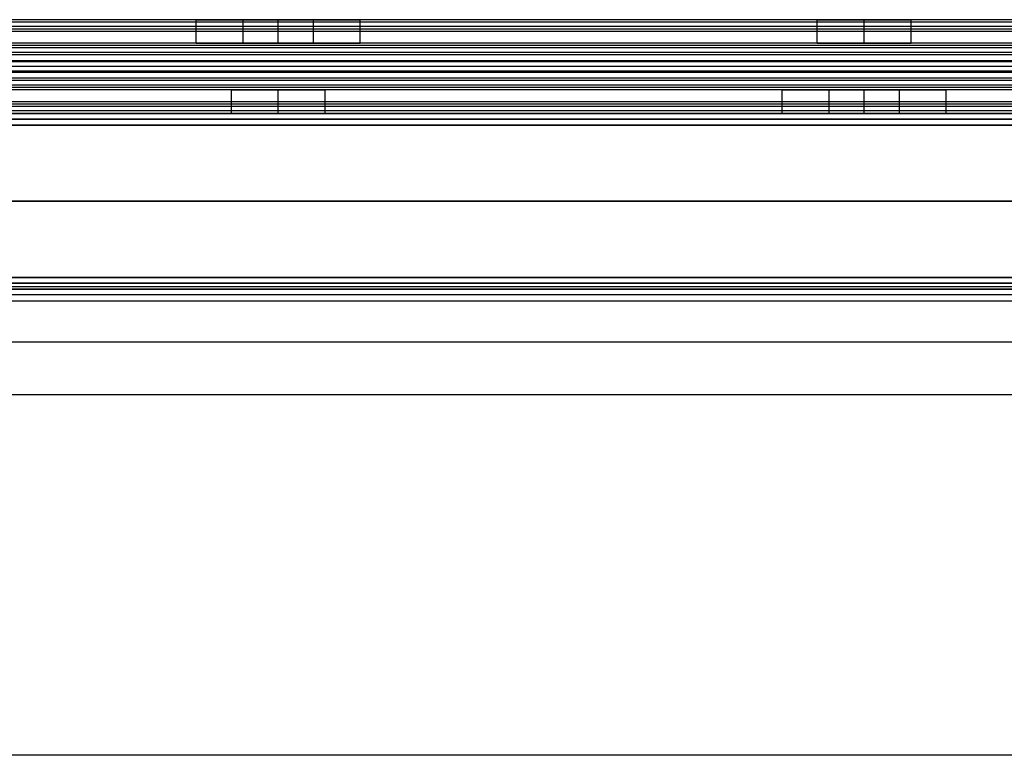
# Model space of a CAD drawing. Header units: millimetres. Extents: x -646 to 654, y -203 to 198.
# Tile 478 of 656: x -243 to -159, y 95 to 157. Entities that reach past the tile are written whole.
import ezdxf

# ---------------------------------------------------------------- set-up
doc = ezdxf.new("R2010")
doc.units = ezdxf.units.MM
doc.layers.add('Default', color=7, linetype='Continuous', true_color=0x000000)

msp = doc.modelspace()

# ---------------------------------------------------------------- linework, layer by layer
at = {"layer": 'Default'}
for p, q in [((-645.384, 149.34, 1170.822), (652.616, 149.34, 1170.822)), ((652.616, 149.34, 772.822), (-645.384, 149.34, 772.822)), ((652.616, 149.34, 971.822), (-645.384, 149.34, 971.822)), ((652.616, 134.34, 772.822), (-645.384, 134.34, 772.822)), ((-645.384, 134.34, 1170.822), (652.616, 134.34, 1170.822)), ((652.616, 134.34, 971.822), (-645.384, 134.34, 971.822)), ((652.616, 133.84, 885.322), (-645.384, 133.84, 885.322)), ((-265.935, 134.34, 880.822), (-78.834, 134.34, 880.822)), ((-636.384, 129.84, 780.822), (-1.884, 129.84, 780.822)), ((-636.384, 129.84, 873.822), (-1.884, 129.84, 873.822))]:
    msp.add_line(p, q, dxfattribs=at)
for points in [[(628.616, 157.34, 1076.214), (3.616, 157.34, 1076.214), (-621.384, 157.34, 1076.214)], [(628.616, 157.34, 1089.822), (3.616, 157.34, 1089.822), (-621.384, 157.34, 1089.822)], [(628.616, 157.129, 1090.717), (3.616, 157.129, 1090.717), (-621.384, 157.129, 1090.717)], [(-228.304, 157.34, 1083.018), (-247.884, 157.34, 1083.018), (-267.465, 157.34, 1083.018)], [(-228.384, 155.34, 1082.214), (-228.384, 156.34, 1082.214), (-228.384, 157.34, 1082.214)], [(-218.384, 157.34, 1086.214), (-221.384, 157.34, 1086.214), (-224.384, 157.34, 1086.214)], [(-224.384, 157.34, 1078.214), (-221.384, 157.34, 1078.214), (-218.384, 157.34, 1078.214)], [(-224.384, 155.34, 1086.214), (-224.384, 156.34, 1086.214), (-224.384, 157.34, 1086.214)], [(-224.384, 155.34, 1078.214), (-224.384, 156.34, 1078.214), (-224.384, 157.34, 1078.214)], [(-221.384, 155.34, 1086.214), (-221.384, 156.34, 1086.214), (-221.384, 157.34, 1086.214)], [(-221.384, 155.34, 1078.214), (-221.384, 156.34, 1078.214), (-221.384, 157.34, 1078.214)], [(-218.384, 155.34, 1086.214), (-218.384, 156.34, 1086.214), (-218.384, 157.34, 1086.214)], [(-218.384, 155.34, 1078.214), (-218.384, 156.34, 1078.214), (-218.384, 157.34, 1078.214)], [(-175.304, 157.34, 1083.018), (-194.884, 157.34, 1083.018), (-214.465, 157.34, 1083.018)], [(-214.384, 155.34, 1082.214), (-214.384, 156.34, 1082.214), (-214.384, 157.34, 1082.214)], [(-175.384, 155.34, 1082.214), (-175.384, 156.34, 1082.214), (-175.384, 157.34, 1082.214)], [(-171.384, 155.34, 1086.214), (-171.384, 156.34, 1086.214), (-171.384, 157.34, 1086.214)], [(-171.384, 155.34, 1078.214), (-171.384, 156.34, 1078.214), (-171.384, 157.34, 1078.214)], [(-128.304, 157.34, 1083.018), (-147.884, 157.34, 1083.018), (-167.465, 157.34, 1083.018)], [(-167.384, 155.34, 1082.214), (-167.384, 156.34, 1082.214), (-167.384, 157.34, 1082.214)], [(628.616, 156.755, 1074.8), (3.616, 156.755, 1074.8), (-621.384, 156.755, 1074.8)], [(628.616, 156.54, 1091.422), (3.616, 156.54, 1091.422), (-621.384, 156.54, 1091.422)], [(628.616, 156.34, 1120.822), (3.616, 156.34, 1120.822), (-621.384, 156.34, 1120.822)], [(628.616, 156.34, 1118.822), (3.616, 156.34, 1118.822), (-621.384, 156.34, 1118.822)], [(628.616, 156.34, 1119.822), (3.616, 156.34, 1119.822), (-621.384, 156.34, 1119.822)], [(628.616, 155.34, 1074.214), (3.616, 155.34, 1074.214), (-621.384, 155.34, 1074.214)], [(628.616, 155.34, 1076.214), (3.616, 155.34, 1076.214), (-621.384, 155.34, 1076.214)], [(628.616, 155.34, 1089.714), (3.616, 155.34, 1089.714), (-621.384, 155.34, 1089.714)], [(628.616, 155.34, 1101.322), (3.616, 155.34, 1101.322), (-621.384, 155.34, 1101.322)], [(628.616, 155.34, 1093.822), (3.616, 155.34, 1093.822), (-621.384, 155.34, 1093.822)], [(628.616, 155.34, 1097.572), (3.616, 155.34, 1097.572), (-621.384, 155.34, 1097.572)], [(628.616, 155.129, 1102.217), (3.616, 155.129, 1102.217), (-621.384, 155.129, 1102.217)], [(628.616, 154.94, 1092.622), (3.616, 154.94, 1092.622), (-621.384, 154.94, 1092.622)], [(-228.314, 155.34, 1082.964), (-247.884, 155.34, 1082.964), (-267.454, 155.34, 1082.964)], [(-224.384, 155.34, 1086.214), (-221.384, 155.34, 1086.214), (-218.384, 155.34, 1086.214)], [(-218.384, 155.34, 1078.214), (-221.384, 155.34, 1078.214), (-224.384, 155.34, 1078.214)], [(-175.314, 155.34, 1082.964), (-194.884, 155.34, 1082.964), (-214.454, 155.34, 1082.964)], [(-128.314, 155.34, 1082.964), (-147.884, 155.34, 1082.964), (-167.454, 155.34, 1082.964)], [(628.616, 154.54, 1102.922), (3.616, 154.54, 1102.922), (-621.384, 154.54, 1102.922)], [(628.616, 154.34, 1093.822), (3.616, 154.34, 1093.822), (-621.384, 154.34, 1093.822)], [(628.616, 153.84, 1120.822), (3.616, 153.84, 1120.822), (-621.384, 153.84, 1120.822)], [(628.616, 153.84, 1118.822), (3.616, 153.84, 1118.822), (-621.384, 153.84, 1118.822)], [(628.616, 153.74, 1090.914), (3.616, 153.74, 1090.914), (-621.384, 153.74, 1090.914)], [(628.616, 153.34, 1101.214), (3.616, 153.34, 1101.214), (-621.384, 153.34, 1101.214)], [(628.616, 153.34, 1093.822), (3.616, 153.34, 1093.822), (-621.384, 153.34, 1093.822)], [(628.616, 153.34, 1097.518), (3.616, 153.34, 1097.518), (-621.384, 153.34, 1097.518)], [(628.616, 153.34, 1093.822), (3.616, 153.34, 1093.822), (-621.384, 153.34, 1093.822)], [(628.616, 153.34, 1101.214), (3.616, 153.34, 1101.214), (-621.384, 153.34, 1101.214)], [(628.616, 153.34, 1097.518), (3.616, 153.34, 1097.518), (-621.384, 153.34, 1097.518)], [(628.616, 152.94, 1104.122), (3.616, 152.94, 1104.122), (-621.384, 152.94, 1104.122)], [(628.616, 152.84, 1074.214), (3.616, 152.84, 1074.214), (-621.384, 152.84, 1074.214)], [(628.616, 152.84, 1076.214), (3.616, 152.84, 1076.214), (-621.384, 152.84, 1076.214)], [(628.616, 152.34, 1101.214), (3.616, 152.34, 1101.214), (-621.384, 152.34, 1101.214)], [(628.616, 152.14, 1092.114), (3.616, 152.14, 1092.114), (-621.384, 152.14, 1092.114)], [(628.616, 151.74, 1102.414), (3.616, 151.74, 1102.414), (-621.384, 151.74, 1102.414)], [(628.616, 151.551, 1092.819), (3.616, 151.551, 1092.819), (-621.384, 151.551, 1092.819)], [(628.616, 151.34, 1093.714), (3.616, 151.34, 1093.714), (-621.384, 151.34, 1093.714)], [(628.616, 151.34, 1101.214), (3.616, 151.34, 1101.214), (-621.384, 151.34, 1101.214)], [(628.616, 151.34, 1097.464), (3.616, 151.34, 1097.464), (-621.384, 151.34, 1097.464)], [(628.616, 151.34, 1120.822), (3.616, 151.34, 1120.822), (-621.384, 151.34, 1120.822)], [(628.616, 151.34, 1118.822), (3.616, 151.34, 1118.822), (-621.384, 151.34, 1118.822)], [(628.616, 151.34, 1105.322), (3.616, 151.34, 1105.322), (-621.384, 151.34, 1105.322)], [(-225.314, 151.34, 1112.072), (-244.884, 151.34, 1112.072), (-264.454, 151.34, 1112.072)], [(-225.384, 149.34, 1112.822), (-225.384, 150.34, 1112.822), (-225.384, 151.34, 1112.822)], [(-221.384, 149.34, 1108.822), (-221.384, 150.34, 1108.822), (-221.384, 151.34, 1108.822)], [(-221.384, 149.34, 1116.822), (-221.384, 150.34, 1116.822), (-221.384, 151.34, 1116.822)], [(-178.314, 151.34, 1112.072), (-197.884, 151.34, 1112.072), (-217.454, 151.34, 1112.072)], [(-217.384, 149.34, 1112.822), (-217.384, 150.34, 1112.822), (-217.384, 151.34, 1112.822)], [(-178.384, 149.34, 1112.822), (-178.384, 150.34, 1112.822), (-178.384, 151.34, 1112.822)], [(-174.384, 151.34, 1108.822), (-171.384, 151.34, 1108.822), (-168.384, 151.34, 1108.822)], [(-168.384, 151.34, 1116.822), (-171.384, 151.34, 1116.822), (-174.384, 151.34, 1116.822)], [(-174.384, 149.34, 1108.822), (-174.384, 150.34, 1108.822), (-174.384, 151.34, 1108.822)], [(-174.384, 149.34, 1116.822), (-174.384, 150.34, 1116.822), (-174.384, 151.34, 1116.822)], [(-171.384, 149.34, 1108.822), (-171.384, 150.34, 1108.822), (-171.384, 151.34, 1108.822)], [(-171.384, 149.34, 1116.822), (-171.384, 150.34, 1116.822), (-171.384, 151.34, 1116.822)], [(-168.384, 149.34, 1108.822), (-168.384, 150.34, 1108.822), (-168.384, 151.34, 1108.822)], [(-168.384, 149.34, 1116.822), (-168.384, 150.34, 1116.822), (-168.384, 151.34, 1116.822)], [(-125.314, 151.34, 1112.072), (-144.884, 151.34, 1112.072), (-164.454, 151.34, 1112.072)], [(-164.384, 149.34, 1112.822), (-164.384, 150.34, 1112.822), (-164.384, 151.34, 1112.822)], [(628.616, 150.34, 1074.214), (3.616, 150.34, 1074.214), (-621.384, 150.34, 1074.214)], [(628.616, 150.34, 1076.214), (3.616, 150.34, 1076.214), (-621.384, 150.34, 1076.214)], [(628.616, 150.34, 1075.214), (3.616, 150.34, 1075.214), (-621.384, 150.34, 1075.214)], [(628.616, 150.14, 1103.614), (3.616, 150.14, 1103.614), (-621.384, 150.14, 1103.614)], [(628.616, 149.926, 1120.236), (3.616, 149.926, 1120.236), (-621.384, 149.926, 1120.236)], [(-645.384, 148.84, 1171.322), (3.616, 148.84, 1171.322), (652.616, 148.84, 1171.322)], [(652.616, 148.84, 772.322), (3.616, 148.84, 772.322), (-645.384, 148.84, 772.322)], [(628.616, 149.551, 1104.319), (3.616, 149.551, 1104.319), (-621.384, 149.551, 1104.319)], [(628.616, 149.34, 1118.822), (3.616, 149.34, 1118.822), (-621.384, 149.34, 1118.822)], [(628.616, 149.34, 1105.214), (3.616, 149.34, 1105.214), (-621.384, 149.34, 1105.214)], [(-225.304, 149.34, 1112.018), (-244.884, 149.34, 1112.018), (-264.465, 149.34, 1112.018)], [(-178.304, 149.34, 1112.018), (-197.884, 149.34, 1112.018), (-217.465, 149.34, 1112.018)], [(-168.384, 149.34, 1108.822), (-171.384, 149.34, 1108.822), (-174.384, 149.34, 1108.822)], [(-174.384, 149.34, 1116.822), (-171.384, 149.34, 1116.822), (-168.384, 149.34, 1116.822)], [(-125.304, 149.34, 1112.018), (-144.884, 149.34, 1112.018), (-164.465, 149.34, 1112.018)], [(-645.384, 148.34, 1171.822), (3.616, 148.34, 1171.822), (652.616, 148.34, 1171.822)], [(652.616, 148.34, 771.822), (3.616, 148.34, 771.822), (-645.384, 148.34, 771.822)], [(-645.384, 141.84, 1171.822), (3.616, 141.84, 1171.822), (652.616, 141.84, 1171.822)], [(652.616, 141.84, 771.822), (3.616, 141.84, 771.822), (-645.384, 141.84, 771.822)], [(-645.384, 135.34, 1171.822), (3.616, 135.34, 1171.822), (652.616, 135.34, 1171.822)], [(652.616, 135.34, 771.822), (3.616, 135.34, 771.822), (-645.384, 135.34, 771.822)], [(-645.384, 134.84, 1171.322), (3.616, 134.84, 1171.322), (652.616, 134.84, 1171.322)], [(652.616, 134.84, 772.322), (3.616, 134.84, 772.322), (-645.384, 134.84, 772.322)], [(-1.884, 134.531, 771.822), (-319.134, 134.531, 771.822), (-636.384, 134.531, 771.822)], [(-1.884, 134.531, 780.822), (-319.134, 134.531, 780.822), (-636.384, 134.531, 780.822)], [(652.616, 134.34, 884.822), (3.616, 134.34, 884.822), (-645.384, 134.34, 884.822)], [(-645.384, 134.34, 876.822), (3.616, 134.34, 876.822), (652.616, 134.34, 876.822)], [(-1.884, 134.34, 771.822), (-319.134, 134.34, 771.822), (-636.384, 134.34, 771.822)], [(-1.884, 134.34, 780.822), (-319.134, 134.34, 780.822), (-636.384, 134.34, 780.822)], [(-1.884, 134.34, 780.822), (-319.134, 134.34, 780.822), (-636.384, 134.34, 780.822)], [(-1.884, 134.34, 873.822), (-319.134, 134.34, 873.822), (-636.384, 134.34, 873.822)], [(-1.884, 134.34, 827.322), (-319.134, 134.34, 827.322), (-636.384, 134.34, 827.322)], [(-126.884, 134.34, 776.322), (-236.384, 134.34, 776.322), (-345.884, 134.34, 776.322)], [(-645.384, 133.34, 885.822), (3.616, 133.34, 885.822), (652.616, 133.34, 885.822)], [(-636.384, 125.34, 780.822), (-319.134, 125.34, 780.822), (-1.884, 125.34, 780.822)], [(-636.384, 125.34, 873.822), (-319.134, 125.34, 873.822), (-1.884, 125.34, 873.822)], [(-636.384, 125.34, 827.322), (-319.134, 125.34, 827.322), (-1.884, 125.34, 827.322)], [(-1.884, 94.531, 771.822), (-319.134, 94.531, 771.822), (-636.384, 94.531, 771.822)], [(-1.884, 94.531, 780.822), (-250.634, 94.531, 780.822), (-499.384, 94.531, 780.822)]]:
    msp.add_open_spline(points, degree=2, dxfattribs=at)
for points, weights, knots in [([(-224.384, 157.34, 1086.214), (-228.384, 157.34, 1086.214), (-228.384, 157.34, 1082.214), (-228.384, 157.34, 1078.214), (-224.384, 157.34, 1078.214)], [1, 0.707106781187, 1, 0.707106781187, 1], [-55.699112, -55.699112, -55.699112, -49.415927, -49.415927, -43.132741, -43.132741, -43.132741]), ([(-218.384, 157.34, 1078.214), (-214.384, 157.34, 1078.214), (-214.384, 157.34, 1082.214), (-214.384, 157.34, 1086.214), (-218.384, 157.34, 1086.214)], [1, 0.707106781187, 1, 0.707106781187, 1], [-37.132741, -37.132741, -37.132741, -30.849556, -30.849556, -24.566371, -24.566371, -24.566371]), ([(-175.384, 157.34, 1082.214), (-175.384, 157.34, 1078.214), (-171.384, 157.34, 1078.214), (-167.384, 157.34, 1078.214), (-167.384, 157.34, 1082.214), (-167.384, 157.34, 1086.214), (-171.384, 157.34, 1086.214), (-175.384, 157.34, 1086.214), (-175.384, 157.34, 1082.214)], [1, 0.707106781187, 1, 0.707106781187, 1, 0.707106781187, 1, 0.707106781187, 1], [0, 0, 0, 6.283185, 6.283185, 12.566371, 12.566371, 18.849556, 18.849556, 25.132741, 25.132741, 25.132741]), ([(-224.384, 155.34, 1078.214), (-228.384, 155.34, 1078.214), (-228.384, 155.34, 1082.214), (-228.384, 155.34, 1086.214), (-224.384, 155.34, 1086.214)], [1, 0.707106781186, 1, 0.707106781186, 1], [43.132741, 43.132741, 43.132741, 49.415927, 49.415927, 55.699112, 55.699112, 55.699112]), ([(-218.384, 155.34, 1086.214), (-214.384, 155.34, 1086.214), (-214.384, 155.34, 1082.214), (-214.384, 155.34, 1078.214), (-218.384, 155.34, 1078.214)], [1, 0.707106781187, 1, 0.707106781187, 1], [24.566371, 24.566371, 24.566371, 30.849556, 30.849556, 37.132741, 37.132741, 37.132741]), ([(-175.384, 155.34, 1082.214), (-175.384, 155.34, 1086.214), (-171.384, 155.34, 1086.214), (-167.384, 155.34, 1086.214), (-167.384, 155.34, 1082.214), (-167.384, 155.34, 1078.214), (-171.384, 155.34, 1078.214), (-175.384, 155.34, 1078.214), (-175.384, 155.34, 1082.214)], [1, 0.707106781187, 1, 0.707106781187, 1, 0.707106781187, 1, 0.707106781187, 1], [-25.132741, -25.132741, -25.132741, -18.849556, -18.849556, -12.566371, -12.566371, -6.283185, -6.283185, 0, 0, 0]), ([(-217.384, 151.34, 1112.822), (-217.384, 151.34, 1116.822), (-221.384, 151.34, 1116.822), (-225.384, 151.34, 1116.822), (-225.384, 151.34, 1112.822), (-225.384, 151.34, 1108.822), (-221.384, 151.34, 1108.822), (-217.384, 151.34, 1108.822), (-217.384, 151.34, 1112.822)], [1, 0.707106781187, 1, 0.707106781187, 1, 0.707106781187, 1, 0.707106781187, 1], [0, 0, 0, 6.283185, 6.283185, 12.566371, 12.566371, 18.849556, 18.849556, 25.132741, 25.132741, 25.132741]), ([(-174.384, 151.34, 1116.822), (-178.384, 151.34, 1116.822), (-178.384, 151.34, 1112.822), (-178.384, 151.34, 1108.822), (-174.384, 151.34, 1108.822)], [1, 0.707106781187, 1, 0.707106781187, 1], [-37.132741, -37.132741, -37.132741, -30.849556, -30.849556, -24.566371, -24.566371, -24.566371]), ([(-168.384, 151.34, 1108.822), (-164.384, 151.34, 1108.822), (-164.384, 151.34, 1112.822), (-164.384, 151.34, 1116.822), (-168.384, 151.34, 1116.822)], [1, 0.707106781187, 1, 0.707106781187, 1], [-55.699112, -55.699112, -55.699112, -49.415927, -49.415927, -43.132741, -43.132741, -43.132741]), ([(-217.384, 149.34, 1112.822), (-217.384, 149.34, 1108.822), (-221.384, 149.34, 1108.822), (-225.384, 149.34, 1108.822), (-225.384, 149.34, 1112.822), (-225.384, 149.34, 1116.822), (-221.384, 149.34, 1116.822), (-217.384, 149.34, 1116.822), (-217.384, 149.34, 1112.822)], [1, 0.707106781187, 1, 0.707106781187, 1, 0.707106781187, 1, 0.707106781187, 1], [-25.132741, -25.132741, -25.132741, -18.849556, -18.849556, -12.566371, -12.566371, -6.283185, -6.283185, 0, 0, 0]), ([(-217.384, 149.34, 1112.822), (-217.384, 149.34, 1108.822), (-221.384, 149.34, 1108.822), (-225.384, 149.34, 1108.822), (-225.384, 149.34, 1112.822), (-225.384, 149.34, 1116.822), (-221.384, 149.34, 1116.822), (-217.384, 149.34, 1116.822), (-217.384, 149.34, 1112.822)], [1, 0.707106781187, 1, 0.707106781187, 1, 0.707106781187, 1, 0.707106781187, 1], [-25.132741, -25.132741, -25.132741, -18.849556, -18.849556, -12.566371, -12.566371, -6.283185, -6.283185, 0, 0, 0]), ([(-174.384, 149.34, 1108.822), (-178.384, 149.34, 1108.822), (-178.384, 149.34, 1112.822), (-178.384, 149.34, 1116.822), (-174.384, 149.34, 1116.822)], [1, 0.707106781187, 1, 0.707106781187, 1], [24.566371, 24.566371, 24.566371, 30.849556, 30.849556, 37.132741, 37.132741, 37.132741]), ([(-168.384, 149.34, 1116.822), (-164.384, 149.34, 1116.822), (-164.384, 149.34, 1112.822), (-164.384, 149.34, 1108.822), (-168.384, 149.34, 1108.822)], [1, 0.707106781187, 1, 0.707106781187, 1], [43.132741, 43.132741, 43.132741, 49.415927, 49.415927, 55.699112, 55.699112, 55.699112])]:
    msp.add_rational_spline(points, weights, degree=2, knots=knots, dxfattribs=at)

doc.saveas('drawing.dxf')
